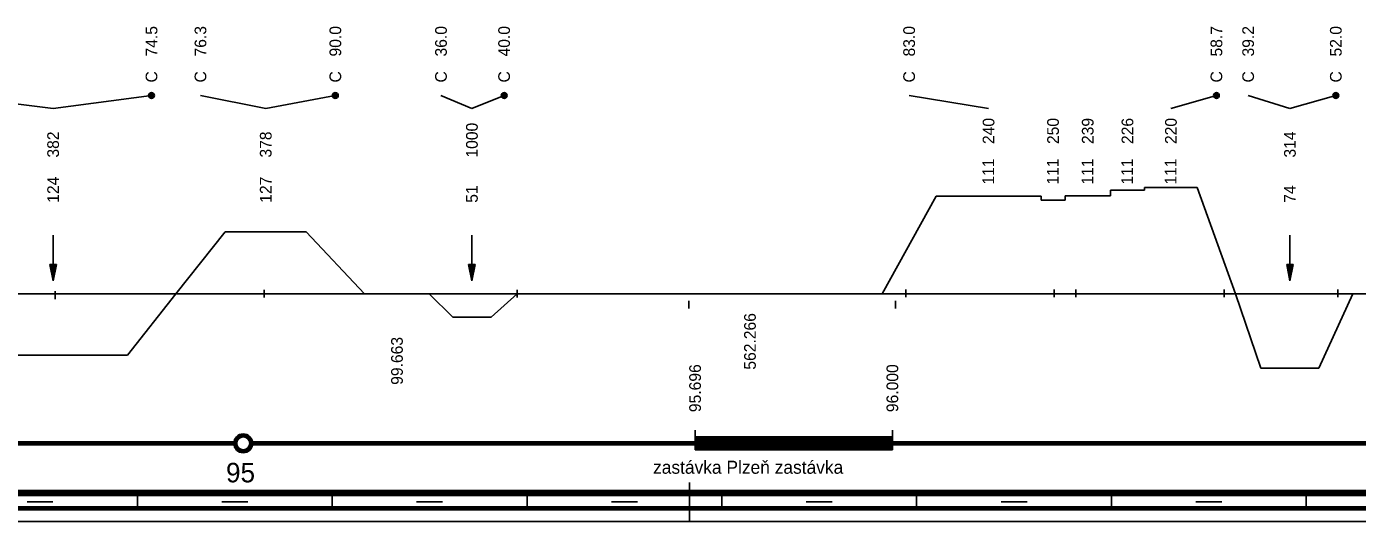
# Model space of a CAD drawing. Extents: x 2 to 10148, y 0 to 380.
# Drawn here: x 9767.9 to 9972.9, y 0 to 76.1 of the extents above; entities that cross this region are included whole.
import ezdxf

# ---------------------------------------------------------------- set-up
doc = ezdxf.new("R2010")
doc.units = 0
for name, color, linetype in [('KRIV1_CARA', 7, 'Continuous'), ('KRIV1_TEXT', 7, 'Continuous'), ('L_OBJEKTY_TEXT', 7, 'Continuous'), ('L_OBJEKTY_TVAR', 7, 'Continuous'), ('RAM', 7, 'Continuous'), ('REZERVA', 7, 'Continuous'), ('STAN_CARA', 7, 'Continuous'), ('STAN_TEXT', 7, 'Continuous')]:
    doc.layers.add(name, color=color, linetype=linetype)

msp = doc.modelspace()

# ---------------------------------------------------------------- linework, layer by layer
for p, q in [((9772.36, 35.38), (9772.36, 34.19)), ((9804.53, 35.6), (9804.53, 34.41)), ((9843.47, 35.63), (9843.47, 34.44)), ((9903.33, 35.68), (9903.33, 34.49)), ((9926.17, 35.68), (9926.17, 34.49)), ((9929.5, 35.68), (9929.5, 34.49)), ((9952.34, 35.68), (9952.34, 34.49)), ((9969.84, 35.68), (9969.84, 34.49)), ((9869.92, 33.92), (9869.92, 32.73)), ((9901.76, 33.92), (9901.76, 32.73))]:
    msp.add_line(p, q)
at = {"layer": 'KRIV1_CARA'}
for p, q in [((9940.09, 50.93), (9940.09, 51.36)), ((9940.09, 51.36), (9948.22, 51.36)), ((9948.22, 51.36), (9954.09, 35)), ((9899.69, 35), (9907.99, 50)), ((9907.99, 50), (9924.16, 50)), ((9924.16, 50), (9924.16, 49.4)), ((9924.16, 49.4), (9927.85, 49.4)), ((9927.85, 49.4), (9927.85, 50.06)), ((9927.85, 50.06), (9934.84, 50.06)), ((9934.84, 50.06), (9934.84, 50.93)), ((9934.84, 50.93), (9940.09, 50.93)), ((9790.9, 35), (9798.53, 44.52)), ((9798.53, 44.52), (9810.98, 44.52)), ((9810.98, 44.52), (9819.98, 35)), ((9138.15, 35), (9867.82, 35)), ((9783.45, 25.58), (9790.9, 35)), ((9829.95, 35), (9833.55, 31.4)), ((9839.47, 31.4), (9843.47, 35)), ((9867.82, 35), (10057.71, 35)), ((9954.09, 35), (9958.01, 23.54)), ((9966.95, 23.54), (9972.15, 35)), ((9833.55, 31.4), (9839.47, 31.4)), ((9760.58, 25.58), (9783.45, 25.58)), ((9958.01, 23.54), (9966.95, 23.54))]:
    msp.add_line(p, q, dxfattribs=at)
at = {"layer": 'KRIV1_TEXT'}
for p, q in [((9772.02, 63.5), (9755.78, 65.5)), ((9772.02, 63.5), (9787.17, 65.5)), ((9804.76, 63.5), (9794.71, 65.5)), ((9804.76, 63.5), (9815.48, 65.5)), ((9836.51, 63.5), (9831.75, 65.5)), ((9836.51, 63.5), (9841.47, 65.5)), ((9916.08, 63.5), (9903.84, 65.5)), ((9944.15, 63.5), (9951.16, 65.5)), ((9962.48, 63.5), (9956.05, 65.5)), ((9962.48, 63.5), (9969.55, 65.5)), ((9772.02, 44), (9772.02, 42.2)), ((9836.51, 44), (9836.51, 42.2)), ((9962.48, 44), (9962.48, 42.2)), ((9772.02, 42.2), (9772.02, 40)), ((9836.51, 42.2), (9836.51, 40)), ((9962.48, 42.2), (9962.48, 40)), ((9771.52, 39.5), (9772.02, 37)), ((9771.52, 39.5), (9772.52, 39.5)), ((9771.62, 39.5), (9772.02, 37.5)), ((9771.72, 39.5), (9772.02, 38)), ((9771.82, 39.5), (9772.02, 38.5)), ((9771.92, 39.5), (9772.02, 39)), ((9772.02, 40), (9772.02, 37)), ((9772.52, 39.5), (9772.02, 37)), ((9772.42, 39.5), (9772.02, 37.5)), ((9772.32, 39.5), (9772.02, 38)), ((9772.22, 39.5), (9772.02, 38.5)), ((9772.12, 39.5), (9772.02, 39)), ((9772.02, 39.5), (9772.02, 39.5)), ((9772.02, 39.5), (9772.02, 39.5)), ((9836.01, 39.5), (9836.51, 37)), ((9836.01, 39.5), (9837.01, 39.5)), ((9836.11, 39.5), (9836.51, 37.5)), ((9836.21, 39.5), (9836.51, 38)), ((9836.31, 39.5), (9836.51, 38.5)), ((9836.41, 39.5), (9836.51, 39)), ((9836.51, 40), (9836.51, 37)), ((9837.01, 39.5), (9836.51, 37)), ((9836.91, 39.5), (9836.51, 37.5)), ((9836.81, 39.5), (9836.51, 38)), ((9836.71, 39.5), (9836.51, 38.5)), ((9836.61, 39.5), (9836.51, 39)), ((9836.51, 39.5), (9836.51, 39.5)), ((9836.51, 39.5), (9836.51, 39.5)), ((9961.98, 39.5), (9962.48, 37)), ((9961.98, 39.5), (9962.98, 39.5)), ((9962.08, 39.5), (9962.48, 37.5)), ((9962.18, 39.5), (9962.48, 38)), ((9962.28, 39.5), (9962.48, 38.5)), ((9962.38, 39.5), (9962.48, 39)), ((9962.48, 40), (9962.48, 37)), ((9962.98, 39.5), (9962.48, 37)), ((9962.88, 39.5), (9962.48, 37.5)), ((9962.78, 39.5), (9962.48, 38)), ((9962.68, 39.5), (9962.48, 38.5)), ((9962.58, 39.5), (9962.48, 39)), ((9962.48, 39.5), (9962.48, 39.5)), ((9962.48, 39.5), (9962.48, 39.5))]:
    msp.add_line(p, q, dxfattribs=at)
for centre, radius in [((9787.17, 65.5), 0.45), ((9787.17, 65.5), 0.3), ((9787.17, 65.5), 0.15), ((9815.48, 65.5), 0.45), ((9815.48, 65.5), 0.3), ((9815.48, 65.5), 0.15), ((9841.47, 65.5), 0.45), ((9841.47, 65.5), 0.3), ((9841.47, 65.5), 0.15), ((9951.16, 65.5), 0.45), ((9951.16, 65.5), 0.3), ((9951.16, 65.5), 0.15), ((9969.55, 65.5), 0.45), ((9969.55, 65.5), 0.3), ((9969.55, 65.5), 0.15)]:
    msp.add_circle(centre, radius, dxfattribs=at)
at = {"layer": 'L_OBJEKTY_TVAR'}
for p, q in [((9870.88, 11), (9870.88, 14)), ((9870.88, 13), (9901.26, 13)), ((9870.88, 12.75), (9901.26, 12.75)), ((9870.88, 12.5), (9901.26, 12.5)), ((9901.26, 11), (9901.26, 14)), ((9870.88, 12.25), (9901.26, 12.25)), ((9870.88, 12), (9901.26, 12)), ((9870.88, 11.75), (9901.26, 11.75)), ((9870.88, 11.5), (9901.26, 11.5)), ((9870.88, 11.25), (9901.26, 11.25)), ((9870.88, 11), (9901.26, 11))]:
    msp.add_line(p, q, dxfattribs=at)
at = {"layer": 'RAM'}
for p, q in [((9138.15, 4.75), (9867.82, 4.75)), ((9138.15, 4.5), (9867.82, 4.5)), ((9138.15, 4.25), (9867.82, 4.25)), ((9867.82, 4.75), (10143.71, 4.75)), ((9867.82, 4.5), (10143.71, 4.5)), ((9867.82, 4.25), (10143.71, 4.25)), ((9870, 0), (9870, 6)), ((9138.15, 4), (9867.82, 4)), ((9138.15, 2.25), (9867.82, 2.25)), ((9768, 3), (9772, 3)), ((9785, 2), (9785, 4)), ((9798, 3), (9802, 3)), ((9815, 2), (9815, 4)), ((9828, 3), (9832, 3)), ((9845, 2), (9845, 4)), ((9858, 3), (9862, 3)), ((9867.82, 4), (10143.71, 4)), ((9867.82, 2.25), (10145.71, 2.25)), ((9875, 2), (9875, 4)), ((9888, 3), (9892, 3)), ((9905, 2), (9905, 4)), ((9918, 3), (9922, 3)), ((9935, 2), (9935, 4)), ((9948, 3), (9952, 3)), ((9965, 2), (9965, 4)), ((9138.15, 2), (9867.82, 2)), ((9138.15, 1.75), (9867.82, 1.75)), ((9138.15, 0), (9867.82, 0)), ((9867.82, 2), (10145.71, 2)), ((9867.82, 1.75), (10145.71, 1.75)), ((9867.82, 0), (10147.71, 0))]:
    msp.add_line(p, q, dxfattribs=at)
at = {"layer": 'REZERVA'}
for radius in [1.45, 1.4, 1.35, 1.3, 1.25, 1.2, 1.15, 1.1, 1.05, 1]:
    msp.add_circle((9801.3, 12), radius, dxfattribs=at)
at = {"layer": 'STAN_CARA'}
for p, q in [((9302.8, 12.25), (9799.8, 12.25)), ((9302.8, 12), (9799.8, 12)), ((9302.8, 12), (9799.8, 12)), ((9302.8, 11.75), (9799.8, 11.75)), ((9802.8, 12.25), (9867.82, 12.25)), ((9802.8, 12), (9867.82, 12)), ((9802.8, 12), (9867.82, 12)), ((9802.8, 11.75), (9867.82, 11.75)), ((9867.82, 12.25), (10057.71, 12.25)), ((9867.82, 12), (10057.71, 12)), ((9867.82, 12), (10057.71, 12)), ((9867.82, 11.75), (10057.71, 11.75))]:
    msp.add_line(p, q, dxfattribs=at)

# ---------------------------------------------------------------- texts
at = {"layer": 'KRIV1_TEXT'}
for s, p in [('74.5', (9788.07, 71.5)), ('76.3', (9795.61, 71.5)), ('90.0', (9816.38, 71.5)), ('36.0', (9832.65, 71.5)), ('40.0', (9842.37, 71.5)), ('83.0', (9904.74, 71.5)), ('58.7', (9952.06, 71.5)), ('39.2', (9956.95, 71.5)), ('52.0', (9970.45, 71.5)), ('C', (9788.07, 67.5)), ('C', (9795.61, 67.5)), ('C', (9816.38, 67.5)), ('C', (9832.65, 67.5)), ('C', (9842.37, 67.5)), ('C', (9904.74, 67.5)), ('C', (9952.06, 67.5)), ('C', (9956.95, 67.5)), ('C', (9970.45, 67.5)), ('240', (9916.97, 58.03)), ('250', (9926.9, 58.03)), ('239', (9932.24, 58.03)), ('226', (9938.36, 58.03)), ('220', (9945.05, 58.03)), ('382', (9772.92, 55.95)), ('378', (9805.66, 55.95)), ('1000', (9837.41, 55.95)), ('314', (9963.38, 55.95)), ('111', (9916.93, 51.79)), ('111', (9926.86, 51.79)), ('111', (9932.2, 51.79)), ('111', (9938.32, 51.79)), ('111', (9945.01, 51.79)), ('124', (9772.92, 49)), ('127', (9805.66, 49)), ('51', (9837.41, 49)), ('74', (9963.38, 49)), ('562.266', (9880.23, 23.33)), ('99.663', (9825.87, 21))]:
    msp.add_text(s, height=1.8, rotation=90, dxfattribs=at).set_placement(p)
at = {"layer": 'L_OBJEKTY_TEXT'}
for s, p in [('95.696', (9871.78, 16.8)), ('96.000', (9902.16, 16.8))]:
    msp.add_text(s, height=1.8, rotation=90, dxfattribs=at).set_placement(p)
msp.add_text('zastávka Plzeň zastávka', height=2, dxfattribs=at).set_placement((9864.41, 7.32))
at = {"layer": 'STAN_TEXT'}
msp.add_text('95', height=3, dxfattribs=at).set_placement((9798.65, 6))

doc.saveas('drawing.dxf')
